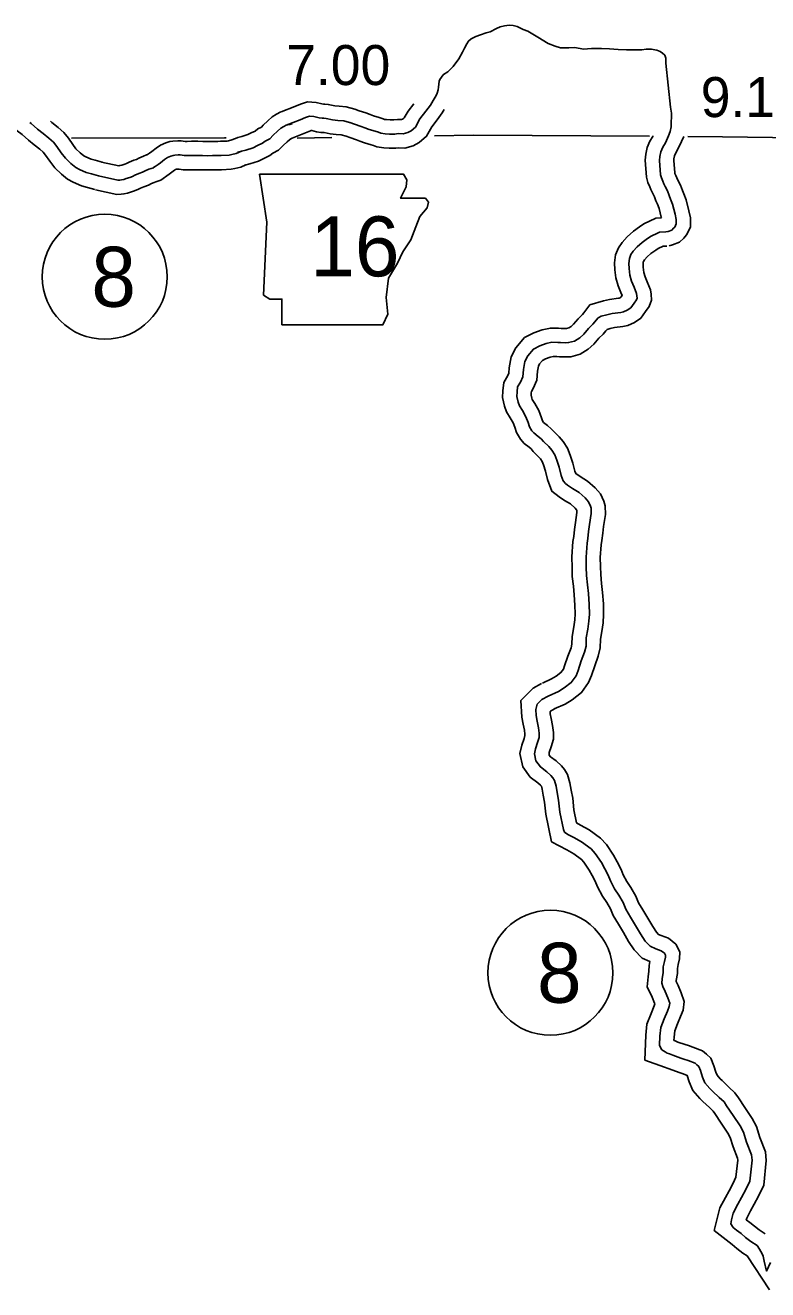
# Model space of a CAD drawing. Extents: x 31699 to 244310, y -8841 to 11474.
# Drawn here: x 97635 to 98157, y 8737 to 9628 of the extents above; entities that cross this region are included whole.
import ezdxf

# ---------------------------------------------------------------- set-up
doc = ezdxf.new("R2010")
doc.units = 0
for name, color, linetype in [('B_Logo', 7, 'Continuous'), ('G-ANNO-TEXT', 7, 'Continuous'), ('R_Border Notes', 7, 'Continuous'), ('R_Logo', 7, 'Continuous'), ('R_XS_EARTHWORK_STAGE2', 7, 'Continuous'), ('S_WALL_ANNOT', 7, 'Continuous')]:
    doc.layers.add(name, color=color, linetype=linetype)

msp = doc.modelspace()

# ---------------------------------------------------------------- linework, layer by layer
at = {"layer": 'B_Logo'}
for points in [[(97818.45, 9557.18), (97828.36, 9561.02), (97832.03, 9562.6), (97834.83, 9563.52), (97837.96, 9563.3), (97841.68, 9562.41), (97843.74, 9562.13), (97845.07, 9562.06), (97846.67, 9561.92), (97851.05, 9561.03), (97854.78, 9560.6), (97859.03, 9560.18), (97862.95, 9559.16), (97863.35, 9559.09), (97866.47, 9557.93), (97871.19, 9556.37), (97873.91, 9555.36), (97876.77, 9554.21), (97881.09, 9553.05), (97883.35, 9552.37), (97885, 9551.62), (97888.13, 9551.21), (97891.26, 9550.99), (97894.92, 9550.97), (97897.31, 9551.29), (97900.77, 9551.13), (97904.17, 9552.11), (97906.44, 9553.3), (97909.45, 9555.89), (97912.62, 9561.61), (97916.84, 9566.99), (97919.99, 9571.38), (97921.94, 9574.63), (97923.29, 9576.89), (97924.23, 9578.56), (97924.77, 9579.69), (97925.38, 9582.02), (97925.79, 9583.89), (97926.15, 9588.29), (97926.56, 9589.42), (97928.97, 9592.74), (97929.3, 9592.94), (97932.24, 9594.79), (97933.25, 9595.65), (97935.99, 9598.64), (97940.08, 9604.02), (97942.57, 9608.68), (97943.99, 9611.54), (97945.6, 9614.4), (97946.88, 9616.46), (97948.69, 9618.12), (97951.96, 9619.57), (97955.16, 9620.89), (97959.16, 9622.2), (97962.16, 9622.91), (97966.56, 9625.29), (97969.17, 9626.54), (97972.16, 9627.2), (97975.36, 9627.58), (97978.15, 9627.36), (97981.15, 9626.74), (97985.39, 9624.65), (97988.65, 9623.36), (97995.68, 9619.19), (98002.97, 9614.81), (98007.88, 9612.91), (98011.54, 9611.76), (98017.46, 9611.79), (98021.65, 9611.83), (98027.7, 9610.8), (98033.36, 9611.17), (98040.48, 9611.19), (98046.14, 9610.96), (98052.26, 9610.59), (98058.11, 9610.22), (98068.89, 9610.3), (98071.89, 9610.75), (98075.49, 9610.79), (98079.34, 9610.1), (98081.8, 9609.22), (98083.39, 9607.88), (98084.91, 9606.53), (98085.63, 9604.53), (98085.61, 9600.93), (98089.02, 9569.88), (98089.6, 9565.8), (98089.58, 9563.14), (98089.56, 9559.27), (98089.4, 9556), (98088.85, 9552.8), (98087.57, 9549.8), (98085.35, 9544.81), (98083.53, 9541.68), (98082.25, 9538.49), (98081.56, 9535.22), (98081.21, 9532.36)], [(97637.99, 9559.08), (97638.97, 9558.31), (97643.45, 9554.44), (97647.4, 9551.31), (97651.47, 9548.04), (97654.62, 9545.24), (97657.16, 9542.11), (97660.17, 9537.71), (97663.05, 9533.91), (97666.99, 9530.31), (97670.34, 9527.51), (97673.01, 9525.98), (97677.75, 9523.85), (97681.36, 9522.85), (97686.37, 9521.46)], [(97784.32, 9538.3), (97786.92, 9538.84), (97790.05, 9539.71), (97795.26, 9541.32), (97798.32, 9542.8), (97801.79, 9544.54), (97803.79, 9546.01), (97807.06, 9547.68), (97809.39, 9550.09), (97812.39, 9552.9), (97814.72, 9555.04), (97816.72, 9556.24), (97818.45, 9557.18), (97820.99, 9557.79), (97822.79, 9558.12)], [(97786.92, 9538.84), (97783.38, 9537.3), (97780.12, 9536.56), (97778.25, 9536.09), (97772.71, 9535.88), (97770.51, 9535.81), (97766.57, 9535.8), (97763.23, 9535.67), (97759.56, 9535.79), (97756.15, 9535.85), (97751.95, 9535.85), (97748.81, 9535.84), (97746.68, 9535.84), (97743.94, 9536.24), (97742.4, 9536.23), (97740, 9536.1), (97738.93, 9535.89), (97737.2, 9535.36), (97734.87, 9534.42), (97732.87, 9532.95), (97730, 9530.81), (97728.27, 9529.47), (97726.33, 9528.13), (97725, 9527.33), (97725, 9527.26), (97723.4, 9526.79), (97721.87, 9526.19), (97719.26, 9525.12), (97717.4, 9524.04), (97714.8, 9523.11), (97712, 9522.03), (97710.26, 9521.16), (97708.33, 9520.36), (97705.86, 9519.62), (97704.19, 9519.08), (97702.52, 9518.68), (97701.39, 9518.55), (97700.05, 9518.48), (97686.37, 9521.46)], [(98085.78, 9482.05), (98087.43, 9482.43), (98089.86, 9483.38), (98091.21, 9484.63), (98091.92, 9485.46), (98093.04, 9487.7), (98093, 9490.91), (98092.22, 9494.62), (98090.46, 9501.51), (98089.07, 9505.14), (98088.06, 9507.65), (98086.82, 9510.88), (98085.25, 9514.04), (98084.32, 9516.01), (98083.53, 9517.79), (98082.59, 9520.03), (98082.05, 9522.21), (98081.21, 9532.36)], [(98002.98, 9155.15), (98010.06, 9158.4), (98014.04, 9160.87), (98019.11, 9164.64), (98022.48, 9169.37), (98023.89, 9173.09), (98026.19, 9179.91), (98028.52, 9186.14), (98029.57, 9190.38), (98029.65, 9196.26), (98030.71, 9202.25), (98031.59, 9207.82), (98031.9, 9212.78), (98031.73, 9219.72), (98031.15, 9227.32), (98030.55, 9233.51), (98029.86, 9240.11), (98029.67, 9246.05), (98029.51, 9252.99), (98030.25, 9262.84), (98030.73, 9266.19), (98031.37, 9271.16), (98031.94, 9276.06), (98033.15, 9283.65), (98033.09, 9287.59), (98032.71, 9288.91), (98031.28, 9291.94), (98028.86, 9294.66), (98024.61, 9298.47), (98019.92, 9301.38), (98016.52, 9303.68), (98015.08, 9304.76), (98013.49, 9306.78), (98012.1, 9310.54), (98010.71, 9316.38), (98009.08, 9321.4), (98007.56, 9325.03), (98005.39, 9328.36), (98003.24, 9330.83), (97999.59, 9334.45), (97997.87, 9336.33), (97995.95, 9338.07), (97992.81, 9340.44), (97991.43, 9342), (97989.73, 9344.88), (97988.83, 9347.93), (97987.24, 9351.88), (97984.77, 9356.21), (97982.66, 9359.68), (97981.71, 9362.19), (97980.84, 9366.24), (97981, 9369.45), (97981.35, 9372.87), (97983.37, 9376.28), (97985.04, 9380.07), (97985.41, 9385.16), (97986.42, 9390.81), (97988.48, 9394.82), (97992.52, 9399.57), (97996.91, 9401.78), (98001.38, 9403.47), (98005.41, 9404.34), (98009.6, 9404.28), (98011.47, 9404.07), (98014.94, 9403.99), (98017.27, 9404.06), (98021.36, 9405.14), (98025.07, 9407.46), (98027.92, 9410.03), (98031.25, 9413.95), (98034.28, 9416.99), (98035.82, 9418.71), (98037.79, 9421.38), (98038.44, 9421.81), (98040.28, 9422.6), (98044.17, 9423.73), (98047.87, 9424.52), (98053.97, 9425.4), (98055.95, 9425.73), (98058.51, 9426.95), (98061.05, 9428.7), (98063.4, 9431.86), (98064.99, 9434.11), (98065.48, 9435.47), (98065.36, 9437), (98065.11, 9438.6), (98063.3, 9443.08), (98061.56, 9447.3), (98060.42, 9451.6), (98059.8, 9456.26), (98059.62, 9459.86), (98060.04, 9463.35), (98061.14, 9466.06), (98062.8, 9468.45), (98065.49, 9471.62), (98069.05, 9474.67), (98072.89, 9477.34), (98075.29, 9479.03), (98079.82, 9481.11), (98081.13, 9481.76), (98085.78, 9482.05)], [(98150.07, 8768.14), (98145.64, 8771.07), (98141.82, 8773.88), (98138.61, 8776.58), (98135.53, 8779.02), (98133.2, 8780.94), (98131.53, 8783.36), (98131.96, 8786.25), (98133.2, 8791.03), (98136.46, 8797.29), (98139.03, 8801.98), (98141.91, 8807.56), (98144.84, 8813.54), (98146.35, 8828.22), (98146.03, 8831.95), (98142.47, 8841.05), (98140.31, 8848.13), (98137.97, 8852.4), (98133.06, 8859.85), (98128.45, 8866.65), (98126.69, 8869.33), (98123.19, 8872.55), (98118.59, 8877.01), (98116.73, 8878.69), (98113.2, 8882.78), (98111.47, 8886.8), (98110.12, 8891.5), (98108.97, 8894.27), (98107.59, 8895.56), (98106.36, 8896.65), (98101.37, 8898.42), (98098.41, 8899.53), (98096.26, 8900.19), (98090.73, 8902.15), (98088.24, 8903.13), (98086.56, 8903.75), (98085.13, 8904.5), (98082.82, 8906.09), (98082.33, 8906.68), (98081.32, 8909.18), (98081.5, 8915.74), (98082.17, 8921.71), (98084.56, 8927.93), (98086.78, 8933.29), (98088.13, 8936.61), (98088.46, 8938.89), (98087.14, 8942.52), (98085.19, 8947.13), (98083.55, 8950.55), (98082.8, 8952.93), (98083.1, 8956.08), (98083.81, 8960.59), (98083.89, 8964.4), (98084.69, 8968.3), (98085.39, 8971.26), (98085.41, 8972.73), (98084.77, 8973.98), (98082.51, 8975.78), (98078.67, 8977.25), (98074.76, 8978.93), (98071.17, 8982.62), (98067.95, 8987.59), (98064.42, 8993.62), (98060.9, 8999.52), (98057.59, 9005.08), (98055.64, 9009.76), (98052.67, 9015.01), (98049.66, 9019.39), (98046.68, 9024.97), (98045.08, 9028.99), (98042.74, 9033.59), (98040.33, 9037.85), (98035.99, 9044.39), (98033.09, 9047.64), (98026.34, 9052.42), (98020.91, 9055.59), (98016.71, 9057.78), (98014.4, 9059.38), (98013.6, 9061.22), (98011.14, 9073.44), (98010.26, 9081.89), (98009.29, 9087.14), (98008.47, 9091.72), (98007.34, 9095.76), (98006.22, 9097.53), (98004.83, 9099.22), (98002.01, 9101.87), (97997.37, 9105.25), (97994.31, 9109.49), (97993.27, 9114.54), (97994.03, 9117.97), (97995.48, 9122.36), (97996.55, 9126.07), (97996.53, 9128.95), (97996.06, 9132.87), (97995.12, 9137.39), (97994.38, 9141.44), (97994.11, 9145.77), (97995.25, 9149.48), (97998.47, 9152.66), (98002.98, 9155.15)], [(98159.31, 8756.15), (98156.65, 8750.18), (98154.89, 8757.21), (98154.18, 8760.59), (98153.59, 8762.24), (98151.68, 8765.72), (98150.07, 8768.14)]]:
    msp.add_lwpolyline(points, dxfattribs=at)
at = {"layer": 'G-ANNO-TEXT'}
msp.add_lwpolyline([(97799.74, 9522.74), (97804.81, 9488.91), (97802.56, 9437.59), (97807.07, 9434.77), (97815.53, 9434.77), (97815.53, 9416.72), (97886.58, 9416.72), (97889.97, 9424.05), (97888.84, 9435.9), (97890.53, 9449.43), (97896.73, 9460.15), (97900.68, 9468.04), (97906.32, 9476.5), (97909.7, 9485.52), (97912.52, 9492.85), (97917.6, 9499.06), (97918.73, 9503), (97916.47, 9505.82), (97898.99, 9505.82), (97902.94, 9513.72), (97903.5, 9518.79), (97901.16, 9522.69)], close=True, dxfattribs=at)
at = {"layer": 'R_Border Notes'}
for centre in [(97690.77, 9450.46), (98004.46, 8960.27)]:
    msp.add_circle(centre, 44, dxfattribs=at)
at = {"layer": 'R_Logo'}
for points in [[(97667.38, 9547.97), (97775.09, 9548.3), (97776.31, 9548.26)], [(97826.22, 9548.13), (97850.6, 9548.54)], [(97922.91, 9549.78), (97950.42, 9550.25), (98074.16, 9549.45)], [(98101.1, 9549.28), (98125.5, 9549.12), (98301.18, 9546.65), (98474.48, 9547.13)]]:
    msp.add_lwpolyline(points, dxfattribs=at)
at = {"layer": 'R_XS_EARTHWORK_STAGE2'}
for points in [[(97814.84, 9566.51), (97824.57, 9570.28), (97828.49, 9571.96), (97833.57, 9573.63), (97839.48, 9573.22), (97843.51, 9572.26), (97844.69, 9572.1), (97845.79, 9572.04), (97848.11, 9571.83), (97852.62, 9570.91), (97855.84, 9570.55), (97860.8, 9570.05), (97866.68, 9568.52), (97869.78, 9567.37), (97874.51, 9565.81), (97877.53, 9564.68), (97879.94, 9563.71), (97883.83, 9562.67), (97886.85, 9561.76), (97887.77, 9561.34), (97889.14, 9561.16), (97891.63, 9560.99), (97894.28, 9560.97), (97896.87, 9561.32), (97899.58, 9561.2), (97900.43, 9561.44), (97900.79, 9561.63), (97901.57, 9562.3), (97904.25, 9567.15), (97908.35, 9572.37)], [(97783.88, 9548.42), (97784.56, 9548.56), (97787.23, 9549.31), (97791.59, 9550.66), (97793.92, 9551.77), (97796.55, 9553.09), (97798.51, 9554.54), (97801.03, 9555.83), (97802.38, 9557.22), (97805.59, 9560.23), (97808.7, 9563.09), (97811.76, 9564.93), (97814.8, 9566.57)], [(97822.66, 9548.09), (97832.15, 9551.76), (97835.57, 9553.24), (97836.09, 9553.41), (97836.44, 9553.38), (97839.84, 9552.57), (97842.79, 9552.17), (97844.35, 9552.09), (97845.22, 9552.01), (97849.49, 9551.14), (97853.72, 9550.66), (97857.26, 9550.31), (97860.68, 9549.42), (97863.17, 9548.49), (97867.87, 9546.94), (97870.29, 9546.03), (97873.59, 9544.7), (97878.35, 9543.43), (97879.85, 9542.98), (97882.24, 9541.9), (97887.12, 9541.25), (97890.88, 9540.99), (97895.55, 9540.96), (97897.76, 9541.26), (97901.97, 9541.07), (97907.92, 9542.79), (97912.09, 9544.97), (97917.34, 9549.47), (97920.98, 9556.07), (97924.84, 9560.98), (97928.36, 9565.88), (97929.77, 9568.24)], [(97623.18, 9557.98), (97629.18, 9553.31), (97632.6, 9550.6), (97637.07, 9546.74), (97641.16, 9543.49), (97645.02, 9540.4), (97647.36, 9538.32), (97649.14, 9536.13), (97652.05, 9531.86), (97655.63, 9527.14), (97660.41, 9522.78), (97664.6, 9519.27), (97668.46, 9517.06), (97674.35, 9514.41), (97678.69, 9513.22), (97683.68, 9511.83)], [(97652.52, 9560.01), (97653.63, 9559.13), (97657.93, 9555.69), (97661.87, 9552.17), (97665.18, 9548.09), (97668.29, 9543.55), (97670.47, 9540.68), (97673.58, 9537.84), (97676.08, 9535.75), (97677.55, 9534.9), (97681.15, 9533.29), (97684.03, 9532.49), (97689.05, 9531.09)], [(97783.88, 9548.42), (97780.26, 9546.84), (97777.79, 9546.29), (97776.82, 9546.04), (97772.36, 9545.87), (97770.34, 9545.81), (97766.35, 9545.8), (97763.2, 9545.67), (97759.82, 9545.79), (97756.24, 9545.85), (97751.93, 9545.85), (97748.8, 9545.84), (97747.39, 9545.84), (97744.65, 9546.24), (97742.11, 9546.23), (97738.78, 9546.04), (97736.52, 9545.62), (97733.85, 9544.79), (97729.96, 9543.23), (97726.91, 9540.98), (97723.95, 9538.77), (97722.36, 9537.54), (97720.9, 9536.53), (97720.73, 9536.43), (97720.16, 9536.26), (97718.13, 9535.46), (97714.85, 9534.11), (97713.18, 9533.15), (97711.31, 9532.48), (97707.95, 9531.19), (97706.09, 9530.26), (97704.97, 9529.79), (97702.89, 9529.17), (97701.48, 9528.72), (97700.79, 9528.55), (97688.5, 9531.23)], [(97789.96, 9529.26), (97789.27, 9529.12), (97792.87, 9530.12), (97798.92, 9531.99), (97802.73, 9533.82), (97807.04, 9535.98), (97809.07, 9537.48), (97813.09, 9539.54), (97816.4, 9542.96), (97819.19, 9545.57), (97820.74, 9546.99), (97821.68, 9547.56), (97822.66, 9548.09)], [(98076.58, 9549.71), (98076.43, 9549.37), (98074.52, 9546.08), (98072.64, 9541.4), (98071.69, 9536.86), (98071.16, 9532.55)], [(98098.25, 9549.33), (98096.74, 9545.8), (98094.26, 9540.25), (98092.54, 9537.29), (98091.85, 9535.58), (98091.44, 9533.59), (98091.26, 9532.16)], [(97789.96, 9529.26), (97786.51, 9527.75), (97782.44, 9526.83), (97779.67, 9526.14), (97773.06, 9525.89), (97770.67, 9525.81), (97766.78, 9525.8), (97763.26, 9525.66), (97759.29, 9525.8), (97756.07, 9525.85), (97751.97, 9525.85), (97748.83, 9525.84), (97745.96, 9525.84), (97743.23, 9526.24), (97742.7, 9526.23), (97741.28, 9526.15), (97740.55, 9525.93), (97739.77, 9525.61), (97738.82, 9524.92), (97736.05, 9522.84), (97730.28, 9518.39), (97726.64, 9517.32), (97725.6, 9516.91), (97723.68, 9516.12), (97721.62, 9514.94), (97718.28, 9513.73), (97716.04, 9512.87), (97714.43, 9512.07), (97711.69, 9510.93), (97708.82, 9510.07), (97706.9, 9509.45), (97704.3, 9508.82), (97702.24, 9508.58), (97699.23, 9508.42), (97684.24, 9511.69)], [(98082.58, 9491.87), (98082.48, 9492.35), (98080.91, 9498.48), (98079.77, 9501.48), (98078.75, 9503.98), (98077.65, 9506.86), (98076.25, 9509.68), (98075.23, 9511.84), (98074.35, 9513.82), (98073.07, 9516.88), (98072.15, 9520.6), (98071.16, 9532.55)], [(98088.07, 9472.31), (98090.41, 9472.86), (98095.25, 9474.75), (98098.43, 9477.68), (98100.31, 9479.89), (98103.07, 9485.39), (98102.99, 9492.02), (98101.96, 9496.9), (98100.01, 9504.54), (98098.38, 9508.8), (98097.36, 9511.31), (98095.99, 9514.9), (98094.25, 9518.39), (98093.41, 9520.17), (98092.71, 9521.75), (98092.12, 9523.17), (98091.95, 9523.83), (98091.26, 9532.16)], [(97998.82, 9164.25), (98005.33, 9167.22), (98008.41, 9169.14), (98011.88, 9171.73), (98013.59, 9174.12), (98014.47, 9176.46), (98016.77, 9183.26), (98018.95, 9189.1), (98019.59, 9191.67), (98019.66, 9197.21), (98020.85, 9203.91), (98021.64, 9208.91), (98021.89, 9212.96), (98021.74, 9219.22), (98021.19, 9226.45), (98020.6, 9232.51), (98019.88, 9239.42), (98019.67, 9245.76), (98019.5, 9253.25), (98020.3, 9263.93), (98020.83, 9267.55), (98021.44, 9272.37), (98022.03, 9277.43), (98023.14, 9284.36), (98023.12, 9285.81), (98022.85, 9286.37), (98021.77, 9287.59), (98018.59, 9290.43), (98014.48, 9292.99), (98010.7, 9295.54), (98005.53, 9299.46), (98002.51, 9307.64), (98001.07, 9313.67), (97999.69, 9317.92), (97998.69, 9320.33), (97997.39, 9322.33), (97995.94, 9323.99), (97992.38, 9327.52), (97990.81, 9329.23), (97989.57, 9330.36), (97985.99, 9333.06), (97983.3, 9336.09), (97980.49, 9340.88), (97979.38, 9344.63), (97978.22, 9347.51), (97976.15, 9351.13), (97973.63, 9355.28), (97972.09, 9359.36), (97970.79, 9365.43), (97971.03, 9370.21), (97971.63, 9376.08), (97974.46, 9380.86), (97975.19, 9382.52), (97975.47, 9386.41), (97976.84, 9394.05), (97980.12, 9400.42), (97986.21, 9407.58), (97992.88, 9410.95), (97998.54, 9413.09), (98004.42, 9414.35), (98010.22, 9414.27), (98012.14, 9414.06), (98014.9, 9413.99), (98015.81, 9414.02), (98017.34, 9414.42), (98019.02, 9415.47), (98020.73, 9417.01), (98023.88, 9420.73), (98027, 9423.86), (98028.05, 9425.03), (98032.22, 9430.67), (98041.73, 9433.44), (98046.12, 9434.38), (98052.43, 9435.28), (98052.91, 9435.36), (98053.48, 9435.63), (98054.02, 9436), (98054.9, 9437.18), (98054.04, 9439.3), (98052.07, 9444.1), (98050.59, 9449.66), (98049.84, 9455.34), (98049.59, 9460.2), (98050.27, 9465.88), (98052.3, 9470.85), (98054.85, 9474.55), (98058.38, 9478.69), (98062.92, 9482.59), (98067.17, 9485.55), (98070.29, 9487.73), (98078.74, 9491.63), (98082.58, 9491.87)], [(98007.15, 9146.06), (98014.8, 9149.57), (98019.68, 9152.59), (98026.34, 9157.56), (98031.37, 9164.61), (98033.31, 9169.72), (98035.62, 9176.56), (98038.08, 9183.17), (98039.56, 9189.09), (98039.64, 9195.32), (98040.58, 9200.59), (98041.55, 9206.73), (98041.9, 9212.59), (98041.73, 9220.22), (98041.11, 9228.19), (98040.5, 9234.51), (98039.85, 9240.79), (98039.66, 9246.33), (98039.51, 9252.73), (98040.19, 9261.74), (98040.64, 9264.84), (98041.29, 9269.95), (98041.85, 9274.69), (98043.17, 9282.93), (98043.07, 9289.06), (98042.11, 9292.44), (98039.71, 9297.51), (98035.96, 9301.73), (98030.63, 9306.5), (98025.36, 9309.78), (98022.34, 9311.81), (98022.27, 9311.86), (98021.69, 9313.45), (98020.34, 9319.09), (98018.46, 9324.88), (98016.43, 9329.73), (98013.39, 9334.4), (98010.55, 9337.67), (98006.81, 9341.39), (98004.92, 9343.43), (98002.33, 9345.79), (97999.63, 9347.82), (97999.55, 9347.9), (97998.98, 9348.89), (97998.29, 9351.22), (97996.26, 9356.25), (97993.38, 9361.29), (97991.68, 9364.09), (97991.33, 9365.02), (97990.89, 9367.05), (97990.98, 9368.69), (97991.08, 9369.66), (97992.28, 9371.7), (97994.89, 9377.63), (97995.35, 9383.92), (97996, 9387.57), (97996.85, 9389.22), (97998.83, 9391.55), (98000.94, 9392.62), (98004.21, 9393.85), (98006.4, 9394.32), (98008.98, 9394.29), (98010.8, 9394.09), (98014.98, 9393.98), (98018.72, 9394.11), (98025.37, 9395.85), (98031.12, 9399.45), (98035.11, 9403.05), (98038.61, 9407.17), (98041.55, 9410.12), (98043.58, 9412.39), (98044.29, 9413.35), (98046.62, 9414.03), (98049.63, 9414.67), (98055.5, 9415.51), (98058.99, 9416.1), (98063.54, 9418.27), (98068.07, 9421.41), (98071.5, 9425.98), (98073.94, 9429.46), (98075.62, 9434.09), (98075.3, 9438.16), (98074.81, 9441.28), (98072.56, 9446.86), (98071.06, 9450.49), (98070.25, 9453.55), (98069.77, 9457.18), (98069.65, 9459.52), (98069.8, 9460.82), (98069.99, 9461.27), (98070.74, 9462.36), (98072.6, 9464.54), (98075.17, 9466.75), (98078.6, 9469.14), (98080.29, 9470.32), (98083.72, 9471.9), (98086.39, 9472.07)], [(98142.86, 8760.91), (98139.92, 8762.86), (98135.64, 8766.01), (98132.29, 8768.83), (98119.7, 8778.8), (98123.81, 8794.64), (98127.64, 8802), (98130.2, 8806.68), (98132.98, 8812.05), (98135.08, 8816.34), (98136.31, 8828.3), (98136.19, 8829.65), (98133.02, 8837.77), (98131.04, 8844.23), (98129.39, 8847.24), (98124.75, 8854.29), (98120.12, 8861.1), (98119, 8862.82), (98116.33, 8865.28), (98111.75, 8869.71), (98109.57, 8871.69), (98104.63, 8877.41), (98102.04, 8883.43), (98100.71, 8888.05), (98097.95, 8889.03), (98095.19, 8890.06), (98093.11, 8890.7), (98087.23, 8892.78), (98084.69, 8893.78), (98071.02, 8898.75), (98071.52, 8916.44), (98072.37, 8924.09), (98075.27, 8931.64), (98077.53, 8937.09), (98078.03, 8938.31), (98077.83, 8938.87), (98076.07, 8943.02), (98072.52, 8950.41), (98073.17, 8957.34), (98073.83, 8961.47), (98073.91, 8965.51), (98074.46, 8968.18), (98068.98, 8970.52), (98063.32, 8976.35), (98059.43, 8982.34), (98055.81, 8988.53), (98052.31, 8994.4), (98048.63, 9000.58), (98046.64, 9005.36), (98044.18, 9009.71), (98041.1, 9014.19), (98037.59, 9020.76), (98035.96, 9024.86), (98033.92, 9028.86), (98031.8, 9032.63), (98028.06, 9038.26), (98026.38, 9040.13), (98020.92, 9044.01), (98016.07, 9046.83), (98005.15, 9052.55), (98001.24, 9071.93), (98000.35, 9080.46), (97999.45, 9085.35), (97998.71, 9089.49), (97998.11, 9091.64), (97998.1, 9091.65), (97997.51, 9092.38), (97995.61, 9094.15), (97990.2, 9098.11), (97984.94, 9105.38), (97983.05, 9114.61), (97984.37, 9120.62), (97985.93, 9125.33), (97986.54, 9127.45), (97986.53, 9128.31), (97986.18, 9131.26), (97985.3, 9135.47), (97984.44, 9140.22), (97983.68, 9152.12), (97992.43, 9160.75), (97998.15, 9163.91)], [(98155.59, 8776.48), (98151.37, 8779.27), (98148.01, 8781.74), (98144.93, 8784.33), (98142.33, 8786.39), (98142.6, 8787.43), (98145.28, 8792.58), (98147.86, 8797.29), (98150.84, 8803.06), (98154.61, 8810.74), (98156.4, 8828.14), (98155.87, 8834.25), (98151.92, 8844.34), (98149.57, 8852.04), (98146.54, 8857.56), (98141.38, 8865.41), (98136.77, 8872.19), (98134.38, 8875.84), (98130.06, 8879.83), (98125.42, 8884.32), (98123.9, 8885.69), (98121.78, 8888.15), (98120.91, 8890.17), (98119.57, 8894.82), (98117.37, 8900.09), (98114.34, 8902.94), (98111.54, 8905.42), (98104.79, 8907.82), (98101.63, 8909), (98099.4, 8909.69), (98094.24, 8911.51), (98091.79, 8912.48), (98091.42, 8912.62), (98091.49, 8915.04), (98091.96, 8919.32), (98093.85, 8924.23), (98096.03, 8929.48), (98097.86, 8933.97), (98098.71, 8939.95), (98096.45, 8946.17), (98094.31, 8951.25), (98092.95, 8954.07), (98093.02, 8954.83), (98093.8, 8959.7), (98093.87, 8963.28), (98094.46, 8966.14), (98095.38, 8970.03), (98095.44, 8975.09), (98092.69, 8980.46), (98087.54, 8984.56), (98082.43, 8986.52), (98080.53, 8987.33), (98079.03, 8988.88), (98076.46, 8992.84), (98073.03, 8998.71), (98069.49, 9004.63), (98066.54, 9009.59), (98064.63, 9014.17), (98061.16, 9020.31), (98058.22, 9024.59), (98055.77, 9029.18), (98054.2, 9033.12), (98051.55, 9038.32), (98048.86, 9043.08), (98043.92, 9050.52), (98039.79, 9055.14), (98031.76, 9060.84), (98025.75, 9064.34), (98022.87, 9065.85), (98021.03, 9074.95), (98020.16, 9083.32), (98019.13, 9088.93), (98018.23, 9093.95), (98016.57, 9099.88), (98014.33, 9103.4), (98012.15, 9106.06), (98008.41, 9109.58), (98004.55, 9112.4), (98003.67, 9113.61), (98003.5, 9114.47), (98003.68, 9115.32), (98005.03, 9119.4), (98006.57, 9124.7), (98006.52, 9129.58), (98005.94, 9134.49), (98004.93, 9139.3), (98004.33, 9142.65), (98004.22, 9144.29), (98004.51, 9144.58), (98007.81, 9146.4)], [(98158.74, 8737.07), (98142.86, 8760.91)]]:
    msp.add_lwpolyline(points, dxfattribs=at)

# ---------------------------------------------------------------- texts
at = {"layer": 'G-ANNO-TEXT'}
msp.add_text('16', height=42.24, dxfattribs=at).set_placement((97835.39, 9450.77))
at = {"layer": 'R_Border Notes'}
for p in [(97681.32, 9429.34), (97995.01, 8939.15)]:
    msp.add_text('8', height=42.24, dxfattribs=at).set_placement(p)
at = {"layer": 'S_WALL_ANNOT'}
for s, p in [('7.00', (97818.47, 9585.48)), ('9.15', (98110.24, 9562.95))]:
    msp.add_text(s, height=28.16, dxfattribs=at).set_placement(p)

doc.saveas('drawing.dxf')
